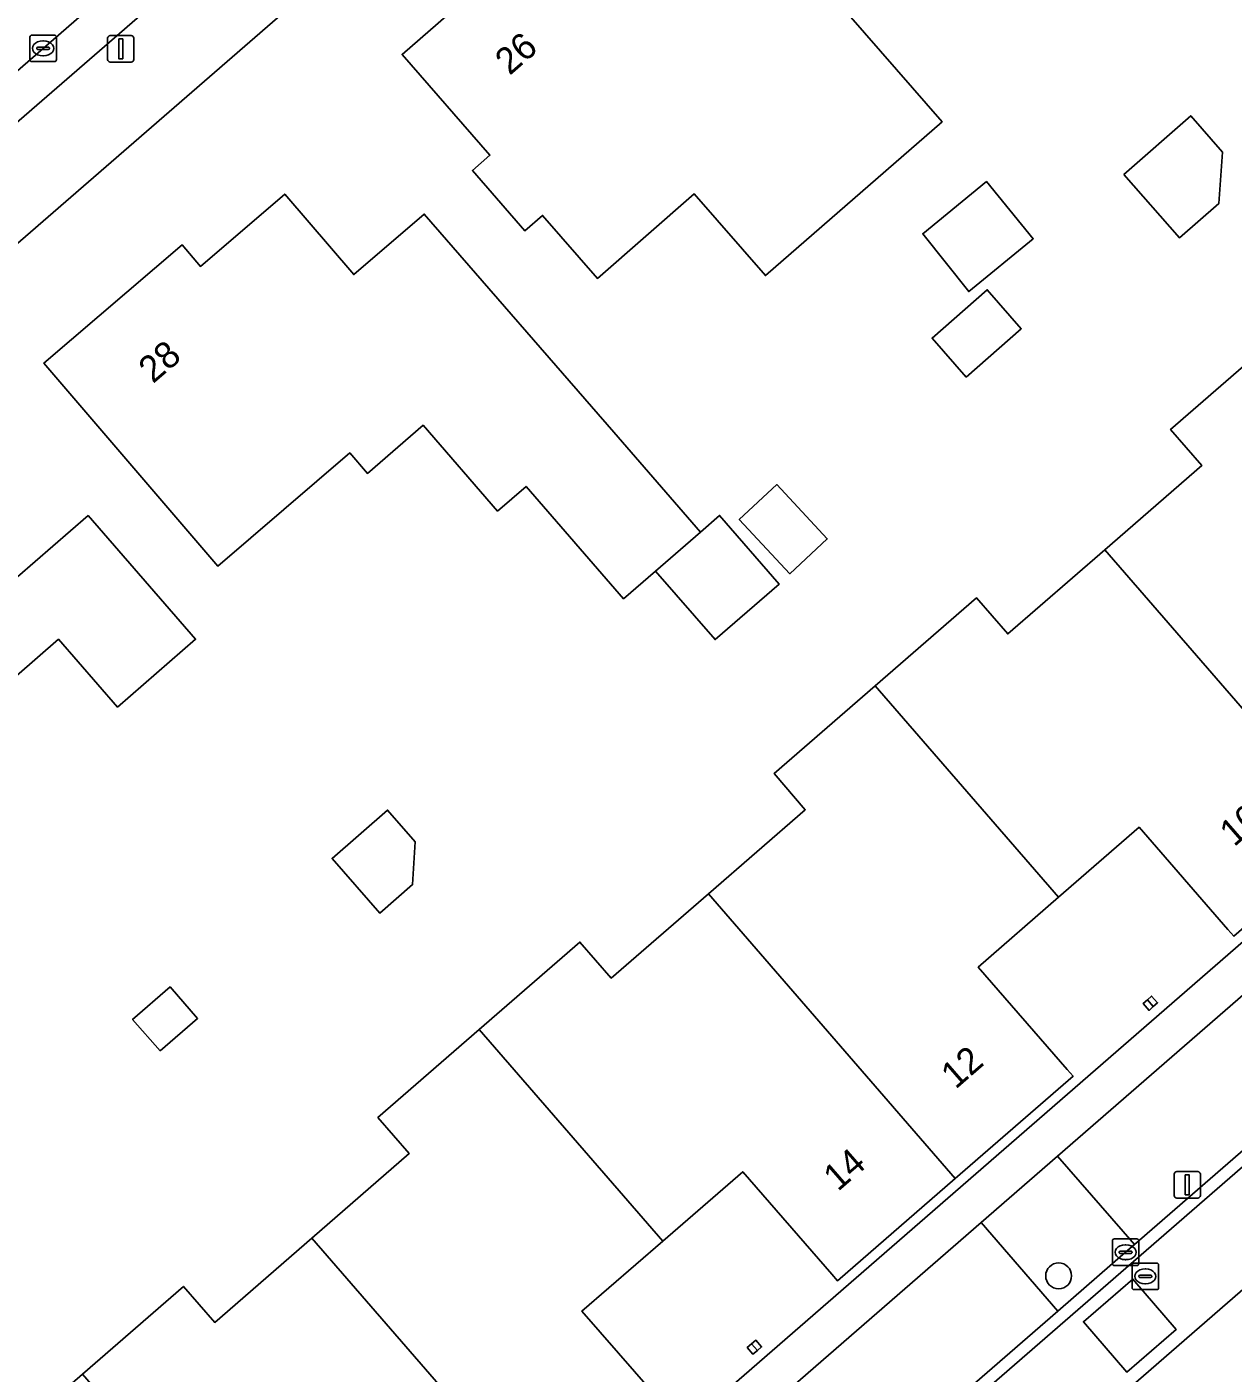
# Model space of a CAD drawing. Extents: x 155887 to 156869, y 383880 to 384678.
# Drawn here: x 156098.6 to 156144, y 384145.6 to 384196.4 of the extents above; entities that cross this region are included whole.
import ezdxf

# ---------------------------------------------------------------- set-up
doc = ezdxf.new("R2010")
doc.units = 0
for name, color, linetype in [('IMGEO_Boom', 7, 'Continuous'), ('IMGEO_Erf', 7, 'Continuous'), ('IMGEO_Groenvoorziening', 7, 'Continuous'), ('IMGEO_Kolk', 7, 'Continuous'), ('IMGEO_Lichtmast', 7, 'Continuous'), ('IMGEO_Pand', 7, 'Continuous'), ('IMGEO_Pand_nummerreeks', 7, 'Continuous'), ('IMGEO_Parkeervlak_open', 7, 'Continuous'), ('IMGEO_Rijbaan_lokaal_gesloten', 7, 'Continuous'), ('IMGEO_Rijbaan_lokaal_open', 7, 'Continuous'), ('IMGEO_Rioolput', 7, 'Continuous'), ('IMGEO_Voetpad_open', 7, 'Continuous')]:
    doc.layers.add(name, color=color, linetype=linetype)

msp = doc.modelspace()

# ---------------------------------------------------------------- linework, layer by layer
at = {"layer": 'IMGEO_Boom'}
msp.add_circle((156137.47, 384149.295), 0.489, dxfattribs=at)
at = {"layer": 'IMGEO_Erf'}
for points in [[(156146.041, 384229.773), (156083.269, 384175.304)], [(156088.717, 384113.496), (156178.911, 384191.881)], [(156096.835, 384142.281), (156100.645, 384145.59), (156104.457, 384148.899), (156105.636, 384147.54), (156109.299, 384150.72), (156112.972, 384153.909), (156111.793, 384155.268), (156115.613, 384158.585), (156119.415, 384161.886), (156120.594, 384160.527), (156124.258, 384163.708), (156127.915, 384166.883), (156126.736, 384168.242), (156130.548, 384171.552), (156134.373, 384174.873), (156135.553, 384173.514), (156139.208, 384176.688), (156142.873, 384179.87), (156141.694, 384181.228), (156145.483, 384184.518)], [(156144.08, 384162.108), (156143.858, 384162.364), (156140.505, 384166.222), (156137.469, 384163.578), (156134.439, 384160.939), (156137.792, 384157.081), (156138.014, 384156.825), (156133.573, 384152.966), (156129.133, 384149.107), (156128.916, 384149.357), (156125.558, 384153.221), (156122.535, 384150.603), (156119.49, 384147.966), (156122.849, 384144.103)]]:
    msp.add_lwpolyline(points, dxfattribs=at)
for points in [[(156123.725, 384190.109), (156120.072, 384186.926), (156118.004, 384189.298), (156117.341, 384188.719), (156115.358, 384190.993), (156116.021, 384191.571), (156112.706, 384195.373), (156117.754, 384199.775), (156117.855, 384199.659), (156118.846, 384198.522), (156120.482, 384199.949), (156120.59, 384200.043), (156121.448, 384199.059), (156124.985, 384202.128), (156133.074, 384192.835), (156126.408, 384187.029)], [(156139.929, 384190.846), (156142.451, 384193.058), (156143.654, 384191.686), (156143.508, 384189.744), (156142.031, 384188.449)], [(156132.346, 384188.609), (156134.745, 384190.576), (156136.511, 384188.422), (156134.077, 384186.426)], [(156122.268, 384175.886), (156121.062, 384174.84), (156117.383, 384179.078), (156116.31, 384178.145), (156113.494, 384181.386), (156111.4, 384179.567), (156110.734, 384180.344), (156105.754, 384176.075), (156099.195, 384183.727), (156104.404, 384188.192), (156105.101, 384187.378), (156108.281, 384190.104), (156110.881, 384187.071), (156113.543, 384189.352), (156120.691, 384181.123), (156123.961, 384177.356), (156124.684, 384177.984), (156126.93, 384175.396), (156124.514, 384173.299)], [(156133.98, 384183.202), (156132.694, 384184.67), (156134.775, 384186.494), (156136.061, 384185.027)], [(156092.504, 384167.002), (156087.124, 384173.172), (156094.651, 384179.735), (156098.201, 384175.663), (156100.858, 384177.979), (156104.916, 384173.315), (156101.971, 384170.752), (156099.743, 384173.313)], [(156125.422, 384177.831), (156126.839, 384179.149), (156128.745, 384177.099), (156127.329, 384175.782)], [(156113.193, 384165.675), (156113.101, 384164.06), (156111.86, 384162.98), (156110.062, 384165.046), (156112.155, 384166.868)], [(156103.575, 384157.78), (156102.541, 384158.968), (156103.955, 384160.198), (156104.989, 384159.011)], [(156140.657, 384159.566), (156140.817, 384159.708), (156140.979, 384159.851), (156141.203, 384159.597), (156141.04, 384159.453), (156140.881, 384159.312)], [(156126.049, 384146.87), (156126.266, 384146.619), (156126.107, 384146.482), (156125.939, 384146.337), (156125.722, 384146.588), (156125.885, 384146.728)]]:
    msp.add_lwpolyline(points, close=True, dxfattribs=at)
at = {"layer": 'IMGEO_Groenvoorziening'}
msp.add_lwpolyline([(156137.427, 384153.807), (156134.547, 384151.304), (156137.444, 384147.97), (156139.997, 384150.187), (156140.336, 384150.481)], close=True, dxfattribs=at)
at = {"layer": 'IMGEO_Kolk'}
for p, q in [((156098.664, 384195.177), (156098.664, 384196.029)), ((156098.739, 384196.103), (156099.591, 384196.103)), ((156099.152, 384195.883), (156099.177, 384195.883)), ((156099.665, 384196.029), (156099.665, 384195.177)), ((156098.923, 384195.597), (156098.923, 384195.609)), ((156099.361, 384195.56), (156098.963, 384195.56)), ((156098.966, 384195.646), (156099.364, 384195.646)), ((156099.175, 384195.323), (156099.15, 384195.323)), ((156099.407, 384195.609), (156099.407, 384195.597)), ((156099.591, 384195.103), (156098.739, 384195.103)), ((156139.497, 384149.761), (156139.497, 384150.613)), ((156139.572, 384150.687), (156140.424, 384150.687)), ((156140.498, 384150.613), (156140.498, 384149.761)), ((156139.756, 384150.181), (156139.756, 384150.193)), ((156140.194, 384150.144), (156139.796, 384150.144)), ((156139.799, 384150.23), (156140.197, 384150.23)), ((156139.985, 384150.467), (156140.01, 384150.467)), ((156140.24, 384150.193), (156140.24, 384150.181)), ((156140.424, 384149.687), (156139.572, 384149.687)), ((156140.008, 384149.907), (156139.983, 384149.907))]:
    msp.add_line(p, q, dxfattribs=at)
for points in [[(156098.664, 384195.177), (156098.664, 384196.029)], [(156098.739, 384196.103), (156099.591, 384196.103)], [(156099.665, 384196.029), (156099.665, 384195.177)], [(156099.591, 384195.103), (156098.739, 384195.103)], [(156139.497, 384149.761), (156139.497, 384150.613)], [(156139.572, 384150.687), (156140.424, 384150.687)], [(156140.498, 384150.613), (156140.498, 384149.761)], [(156140.424, 384149.687), (156139.572, 384149.687)]]:
    msp.add_lwpolyline(points, dxfattribs=at)
for centre, radius, start, end in [((156098.741, 384196.027), 0.0765, 91.552, 178.448), ((156098.741, 384196.027), 0.0765, 91.552, 178.448), ((156099.589, 384196.027), 0.0765, 1.552, 88.448), ((156099.589, 384196.027), 0.0765, 1.552, 88.448), ((156098.963, 384195.606), 0.0403, 85.8775, 175.7526), ((156098.96, 384195.596), 0.0366, 178.938, 274.7102), ((156099.364, 384195.603), 0.043, 264.8664, 352.4533), ((156099.368, 384195.608), 0.0386, 1.7309, 96.639), ((156098.741, 384195.179), 0.0765, 181.552, 268.448), ((156098.741, 384195.179), 0.0765, 181.552, 268.448), ((156099.589, 384195.179), 0.0765, 271.552, 358.448), ((156099.589, 384195.179), 0.0765, 271.552, 358.448), ((156139.574, 384150.611), 0.0765, 91.552, 178.448), ((156139.574, 384150.611), 0.0765, 91.552, 178.448), ((156140.422, 384150.611), 0.0765, 1.552, 88.448), ((156140.422, 384150.611), 0.0765, 1.552, 88.448), ((156139.796, 384150.19), 0.0403, 85.8775, 175.7526), ((156139.793, 384150.18), 0.0366, 178.938, 274.7102), ((156140.197, 384150.187), 0.043, 264.8664, 352.4533), ((156140.201, 384150.192), 0.0386, 1.7309, 96.639), ((156139.574, 384149.763), 0.0765, 181.552, 268.448), ((156139.574, 384149.763), 0.0765, 181.552, 268.448), ((156140.422, 384149.763), 0.0765, 271.552, 358.448), ((156140.422, 384149.763), 0.0765, 271.552, 358.448)]:
    msp.add_arc(centre, radius, start, end, dxfattribs=at)
for centre, major_axis, ratio, start_param, end_param in [((156099.151, 384195.603), (-0.387, 0.002), 0.722429, 4.712389, 7.853982), ((156099.176, 384195.603), (-0.39, 0.002), 0.717154, 1.570796, 4.712389), ((156139.984, 384150.187), (-0.387, 0.002), 0.722429, 4.712389, 7.853982), ((156140.009, 384150.187), (-0.39, 0.002), 0.717154, 1.570796, 4.712389)]:
    msp.add_ellipse(centre, major_axis=major_axis, ratio=ratio, start_param=start_param, end_param=end_param, dxfattribs=at)
at = {"layer": 'IMGEO_Lichtmast'}
for p, q in [((156101.596, 384195.184), (156101.596, 384195.984)), ((156101.596, 384195.984), (156101.596, 384195.184)), ((156101.696, 384196.084), (156102.486, 384196.084)), ((156102.486, 384196.084), (156101.696, 384196.084)), ((156102.586, 384195.984), (156102.586, 384195.184)), ((156102.586, 384195.184), (156102.586, 384195.984)), ((156102.486, 384195.084), (156101.696, 384195.084)), ((156101.696, 384195.084), (156102.486, 384195.084)), ((156141.829, 384152.331), (156141.829, 384153.131)), ((156141.829, 384153.131), (156141.829, 384152.331)), ((156141.929, 384153.231), (156142.719, 384153.231)), ((156142.719, 384153.231), (156141.929, 384153.231)), ((156142.819, 384153.131), (156142.819, 384152.331)), ((156142.819, 384152.331), (156142.819, 384153.131)), ((156142.719, 384152.231), (156141.929, 384152.231)), ((156141.929, 384152.231), (156142.719, 384152.231))]:
    msp.add_line(p, q, dxfattribs=at)
for points in [[(156102.016, 384195.959), (156102.166, 384195.959), (156102.166, 384195.209), (156102.016, 384195.209), (156102.016, 384195.959)], [(156142.249, 384153.106), (156142.399, 384153.106), (156142.399, 384152.356), (156142.249, 384152.356), (156142.249, 384153.106)]]:
    msp.add_lwpolyline(points, dxfattribs=at)
for centre, start, end in [((156101.696, 384195.984), 90, 180), ((156101.696, 384195.984), 90, 180), ((156102.486, 384195.984), 0, 90), ((156102.486, 384195.984), 360, 90), ((156101.696, 384195.184), 180, 270), ((156101.696, 384195.184), 180, 270), ((156102.486, 384195.184), 270, 0), ((156102.486, 384195.184), 270, 0), ((156141.929, 384153.131), 90, 180), ((156141.929, 384153.131), 90, 180), ((156142.719, 384153.131), 0, 90), ((156142.719, 384153.131), 360, 90), ((156141.929, 384152.331), 180, 270), ((156141.929, 384152.331), 180, 270), ((156142.719, 384152.331), 270, 0), ((156142.719, 384152.331), 270, 0)]:
    msp.add_arc(centre, 0.1, start, end, dxfattribs=at)
at = {"layer": 'IMGEO_Pand'}
for points in [[(156117.855, 384199.659), (156117.754, 384199.775), (156112.706, 384195.373), (156116.021, 384191.571), (156115.358, 384190.993), (156117.341, 384188.719), (156118.004, 384189.298), (156120.072, 384186.926), (156123.725, 384190.109), (156126.408, 384187.029), (156133.074, 384192.835), (156124.985, 384202.128), (156121.448, 384199.059), (156120.59, 384200.043), (156120.482, 384199.949), (156118.846, 384198.522)], [(156139.929, 384190.846), (156142.031, 384188.449), (156143.508, 384189.744), (156143.654, 384191.686), (156142.451, 384193.058)], [(156134.745, 384190.576), (156132.346, 384188.609), (156134.077, 384186.426), (156136.511, 384188.422)], [(156113.543, 384189.352), (156110.881, 384187.071), (156108.281, 384190.104), (156105.101, 384187.378), (156104.404, 384188.192), (156099.195, 384183.727), (156105.754, 384176.075), (156110.734, 384180.344), (156111.4, 384179.567), (156113.494, 384181.386), (156116.31, 384178.145), (156117.383, 384179.078), (156121.062, 384174.84), (156122.268, 384175.886), (156123.961, 384177.356), (156120.691, 384181.123)], [(156133.98, 384183.202), (156136.061, 384185.027), (156134.775, 384186.494), (156132.694, 384184.67)], [(156145.483, 384184.518), (156141.694, 384181.228), (156142.873, 384179.87), (156139.208, 384176.688), (156148.517, 384165.964), (156152.95, 384169.817), (156152.727, 384170.074), (156149.375, 384173.931), (156152.411, 384176.563)], [(156092.504, 384167.002), (156099.743, 384173.313), (156101.971, 384170.752), (156104.916, 384173.315), (156100.858, 384177.979), (156098.201, 384175.663), (156094.651, 384179.735), (156087.124, 384173.172)], [(156126.839, 384179.149), (156125.422, 384177.831), (156127.329, 384175.782), (156128.745, 384177.099)], [(156123.961, 384177.356), (156122.268, 384175.886), (156124.514, 384173.299), (156126.93, 384175.396), (156124.684, 384177.984)], [(156137.469, 384163.578), (156140.505, 384166.222), (156143.858, 384162.364), (156144.08, 384162.108), (156148.517, 384165.964), (156139.208, 384176.688), (156135.553, 384173.514), (156134.373, 384174.873), (156130.548, 384171.552)], [(156137.469, 384163.578), (156130.548, 384171.552), (156126.736, 384168.242), (156127.915, 384166.883), (156124.258, 384163.708), (156133.573, 384152.966), (156138.014, 384156.825), (156137.792, 384157.081), (156134.439, 384160.939)], [(156113.193, 384165.675), (156112.155, 384166.868), (156110.062, 384165.046), (156111.86, 384162.98), (156113.101, 384164.06)], [(156115.613, 384158.585), (156122.535, 384150.603), (156125.558, 384153.221), (156128.916, 384149.357), (156129.133, 384149.107), (156133.573, 384152.966), (156124.258, 384163.708), (156120.594, 384160.527), (156119.415, 384161.886)], [(156103.575, 384157.78), (156104.989, 384159.011), (156103.955, 384160.198), (156102.541, 384158.968)], [(156141.04, 384159.453), (156140.817, 384159.708), (156140.657, 384159.566), (156140.881, 384159.312)], [(156140.817, 384159.708), (156141.04, 384159.453), (156141.203, 384159.597), (156140.979, 384159.851)], [(156115.613, 384158.585), (156111.793, 384155.268), (156112.972, 384153.909), (156109.299, 384150.72), (156118.616, 384139.984), (156123.066, 384143.853), (156122.849, 384144.103), (156119.49, 384147.966), (156122.535, 384150.603)], [(156100.645, 384145.59), (156107.576, 384137.604), (156110.598, 384140.234), (156113.951, 384136.378), (156114.174, 384136.121), (156118.616, 384139.984), (156109.299, 384150.72), (156105.636, 384147.54), (156104.457, 384148.899)], [(156126.107, 384146.482), (156125.885, 384146.728), (156125.722, 384146.588), (156125.939, 384146.337)], [(156125.885, 384146.728), (156126.107, 384146.482), (156126.266, 384146.619), (156126.049, 384146.87)]]:
    msp.add_lwpolyline(points, close=True, dxfattribs=at)
at = {"layer": 'IMGEO_Parkeervlak_open'}
for points in [[(155960.096, 384074.77), (155961.077, 384073.632), (155986.803, 384096.014), (156000, 384107.534), (156002.735, 384109.772), (156037.984, 384140.492), (156053.511, 384154.06), (156081.118, 384178.034), (156143.773, 384232.361), (156142.785, 384233.533), (156142.141, 384232.995), (156099.166, 384195.602), (156079.587, 384178.584), (156052.579, 384155.078), (156037.058, 384141.597), (156000, 384109.463), (155985.962, 384097.201)], [(156152.223, 384160.809), (156149.311, 384164.136), (156137.427, 384153.807), (156140.336, 384150.481)], [(156120.154, 384138.795), (156123.051, 384135.474), (156137.444, 384147.97), (156134.547, 384151.304)]]:
    msp.add_lwpolyline(points, close=True, dxfattribs=at)
at = {"layer": 'IMGEO_Rijbaan_lokaal_gesloten'}
for points in [[(155907.433, 384029.675), (155909.319, 384031.277), (155909.631, 384030.905), (155910.175, 384031.412), (155952.631, 384068.293), (155956.757, 384071.856), (155957.105, 384072.157), (155957.683, 384072.628), (155960.096, 384074.77), (155985.962, 384097.201), (156000, 384109.463), (156037.058, 384141.597), (156052.579, 384155.078), (156079.587, 384178.584), (156099.166, 384195.602), (156142.141, 384232.995)], [(156185.633, 384184.294), (156182.874, 384187.645), (156181.472, 384186.221), (156180.056, 384184.813), (156178.624, 384183.419), (156177.178, 384182.041), (156175.717, 384180.678), (156174.242, 384179.33), (156140.299, 384149.84), (156093.299, 384109.034), (156092.905, 384108.685), (156090.661, 384106.714), (156090.359, 384107.06), (156073.437, 384092.345)], [(156000, 384023.453), (156000.779, 384024.065), (156095.22, 384106.032), (156096.361, 384107.023), (156096.403, 384107.059), (156182.818, 384182.155)]]:
    msp.add_lwpolyline(points, dxfattribs=at)
msp.add_lwpolyline([(156141.908, 384147.279), (156140.037, 384145.668), (156138.405, 384147.563), (156140.275, 384149.174)], close=True, dxfattribs=at)
at = {"layer": 'IMGEO_Rijbaan_lokaal_open'}
for points in [[(156093.299, 384109.034), (156140.299, 384149.84), (156174.242, 384179.33), (156175.717, 384180.678), (156177.178, 384182.041), (156178.624, 384183.419), (156180.056, 384184.813), (156181.472, 384186.221), (156182.874, 384187.645)], [(156173.931, 384179.67), (156167.729, 384174.282), (156166.671, 384173.363), (156153.391, 384161.824), (156152.223, 384160.809), (156140.336, 384150.481), (156139.997, 384150.187), (156137.444, 384147.97), (156123.051, 384135.474), (156122.198, 384134.734), (156108.162, 384122.547), (156107.334, 384121.829), (156092.996, 384109.38)]]:
    msp.add_lwpolyline(points, dxfattribs=at)
msp.add_lwpolyline([(156140.037, 384145.668), (156141.908, 384147.279), (156140.275, 384149.174), (156138.405, 384147.563)], close=True, dxfattribs=at)
at = {"layer": 'IMGEO_Rioolput'}
for p, q in [((156140.24, 384148.852), (156140.24, 384149.704)), ((156140.315, 384149.778), (156141.167, 384149.778)), ((156140.728, 384149.558), (156140.753, 384149.558)), ((156141.241, 384149.704), (156141.241, 384148.852)), ((156140.499, 384149.272), (156140.499, 384149.284)), ((156140.937, 384149.235), (156140.539, 384149.235)), ((156140.542, 384149.321), (156140.94, 384149.321)), ((156140.983, 384149.284), (156140.983, 384149.272)), ((156141.167, 384148.778), (156140.315, 384148.778)), ((156140.751, 384148.998), (156140.726, 384148.998))]:
    msp.add_line(p, q, dxfattribs=at)
for points in [[(156140.24, 384148.852), (156140.24, 384149.704)], [(156140.315, 384149.778), (156141.167, 384149.778)], [(156141.241, 384149.704), (156141.241, 384148.852)], [(156141.167, 384148.778), (156140.315, 384148.778)]]:
    msp.add_lwpolyline(points, dxfattribs=at)
for centre, radius, start, end in [((156140.317, 384149.702), 0.0765, 91.552, 178.448), ((156140.317, 384149.702), 0.0765, 91.552, 178.448), ((156141.165, 384149.702), 0.0765, 1.552, 88.448), ((156141.165, 384149.702), 0.0765, 1.552, 88.448), ((156140.539, 384149.281), 0.0403, 85.8775, 175.7526), ((156140.536, 384149.271), 0.0366, 178.938, 274.7102), ((156140.94, 384149.278), 0.043, 264.8664, 352.4533), ((156140.944, 384149.283), 0.0386, 1.7309, 96.639), ((156140.317, 384148.854), 0.0765, 181.552, 268.448), ((156140.317, 384148.854), 0.0765, 181.552, 268.448), ((156141.165, 384148.854), 0.0765, 271.552, 358.448), ((156141.165, 384148.854), 0.0765, 271.552, 358.448)]:
    msp.add_arc(centre, radius, start, end, dxfattribs=at)
for centre, major_axis, ratio, start_param, end_param in [((156140.727, 384149.278), (-0.387, 0.002), 0.722429, 4.712389, 7.853982), ((156140.752, 384149.278), (-0.39, 0.002), 0.717154, 1.570796, 4.712389)]:
    msp.add_ellipse(centre, major_axis=major_axis, ratio=ratio, start_param=start_param, end_param=end_param, dxfattribs=at)
at = {"layer": 'IMGEO_Voetpad_open'}
for points in [[(156142.785, 384233.533), (156143.773, 384232.361), (156081.118, 384178.034), (156053.511, 384154.06), (156037.984, 384140.492), (156002.735, 384109.772), (156000, 384107.534), (155986.803, 384096.014), (155961.077, 384073.632), (155962.058, 384072.496), (155959.065, 384069.867), (155960.32, 384068.383), (155963.356, 384071.023), (155988.995, 384093.32), (156000, 384102.992), (156014.631, 384115.561), (156040.198, 384137.755), (156053.505, 384149.41), (156055.794, 384151.364), (156083.269, 384175.304)], [(156083.269, 384175.304), (156146.041, 384229.773), (156147.538, 384231.013), (156150.118, 384233.257)], [(156070.574, 384095.715), (156087.459, 384110.362), (156089.722, 384112.346), (156104.435, 384125.134), (156105.279, 384125.867), (156119.306, 384138.058), (156120.154, 384138.795), (156134.547, 384151.304), (156137.427, 384153.807), (156149.311, 384164.136), (156150.476, 384165.148), (156163.776, 384176.707), (156164.856, 384177.647), (156179.904, 384190.725), (156178.911, 384191.881), (156088.717, 384113.496), (156086.442, 384111.494), (156000, 384036.51)], [(156182.818, 384182.155), (156096.403, 384107.059), (156097.741, 384105.518), (156097.934, 384105.287), (156106.198, 384095.821), (156112.601, 384088.452), (156115.028, 384085.659), (156116.761, 384083.662), (156121.154, 384078.608), (156130.296, 384068.003), (156130.502, 384067.788), (156131.822, 384066.268), (156220.134, 384142.954)]]:
    msp.add_lwpolyline(points, dxfattribs=at)

# ---------------------------------------------------------------- texts
at = {"layer": 'IMGEO_Pand_nummerreeks'}
for s, rotation, p in [('26', 41.0894, (156116.763, 384194.558)), ('28', 40.5998, (156103.309, 384182.933)), ('10', 40.9942, (156144.091, 384165.457)), ('12', 40.9922, (156133.583, 384156.313)), ('14', 40.9922, (156129.145, 384152.456))]:
    msp.add_text(s, height=1, rotation=rotation, dxfattribs=at).set_placement(p)

doc.saveas('drawing.dxf')
